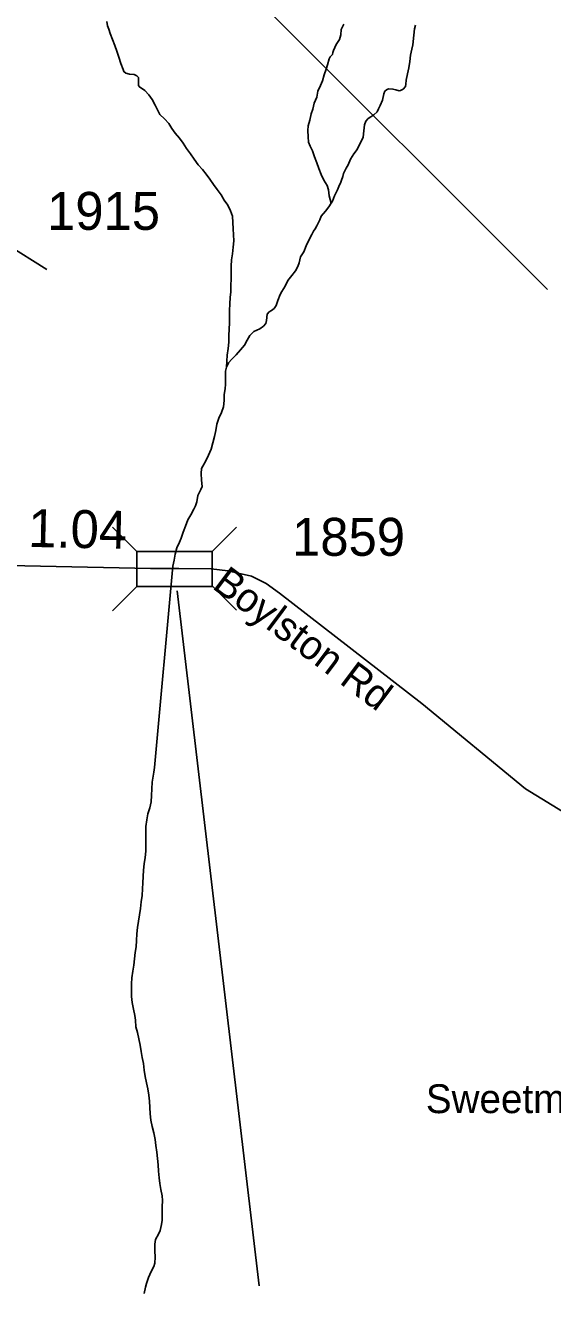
# Model space of a CAD drawing. Extents: x 1662474 to 1856135, y 779280 to 917889.
# Drawn here: x 1697593 to 1699328, y 848236 to 852408 of the extents above; entities that cross this region are included whole.
import ezdxf

# ---------------------------------------------------------------- set-up
doc = ezdxf.new("R2010")
doc.units = 0
for name, color, linetype in [('Exist Hydrographic Creek Single Shore', 7, 'Continuous'), ('Exist Road Secondary Mileage Hundredths English Label', 7, 'Continuous'), ('Exist Road Secondary Structure Standard Bridge CELL', 7, 'Continuous'), ('Exist Road Secondary Structure Standard Bridge Number Label', 7, 'Continuous'), ('Exist Road Secondary Type 51 Attributed', 7, 'Continuous'), ('Exist Road Secondary Type 51 Label', 7, 'Continuous'), ('Exist Road Secondary Type 51 Number Label', 7, 'Continuous')]:
    doc.layers.add(name, color=color, linetype=linetype)

msp = doc.modelspace()

# ---------------------------------------------------------------- linework, layer by layer
at = {"layer": 'Exist Hydrographic Creek Single Shore'}
for points in [[(1697861.2, 852420.8), (1697863.2, 852406.6), (1697867.5, 852395.4), (1697871.8, 852381.2), (1697879.9, 852362), (1697887.5, 852342.3), (1697894, 852323.2), (1697901.1, 852303.5), (1697907.6, 852283.3), (1697914.5, 852263.1), (1697917.6, 852256.2), (1697923.9, 852251.5), (1697935.5, 852247.9), (1697950.8, 852246.6), (1697960.1, 852242.1), (1697965.4, 852236.3), (1697964.9, 852230.5), (1697965.4, 852210.6), (1697968.5, 852205.9), (1697986.6, 852194.1), (1697999, 852179.9), (1698010, 852164.6), (1698020.2, 852146), (1698028.6, 852127.6), (1698035.5, 852114.5), (1698051, 852100.9), (1698065.1, 852084.9), (1698075.6, 852068.3), (1698086.1, 852052.9), (1698100.2, 852036.8), (1698112.9, 852020.6), (1698123.9, 852002.8), (1698136, 851985.1), (1698149.1, 851967.3), (1698161.5, 851949.4), (1698175.6, 851933.9), (1698187.8, 851918.5), (1698200, 851902.2), (1698212.4, 851884.6), (1698224.1, 851868.1), (1698237, 851850.5), (1698247.2, 851833.2), (1698258.9, 851815.9), (1698268.5, 851797.5), (1698274.6, 851779.9), (1698275.9, 851759.4), (1698277.2, 851738.9), (1698278, 851718.5), (1698278.8, 851698.6), (1698277.5, 851677.8), (1698274.6, 851656.6), (1698272, 851636.3), (1698270.6, 851615.6), (1698270.6, 851594.6), (1698270.1, 851572.8), (1698268.8, 851553.4), (1698268.8, 851531.4), (1698267.5, 851512.2), (1698265.9, 851491.2), (1698264.6, 851469.7), (1698265.1, 851450), (1698264.6, 851428.8), (1698264.1, 851408), (1698262.8, 851386.8), (1698262.2, 851365.5), (1698260.6, 851344.5), (1698257, 851322.7), (1698254.6, 851282.8)], [(1698641.5, 852412.4), (1698632.5, 852394.3), (1698631.5, 852377), (1698626.5, 852361.8), (1698616, 852345.5), (1698607.4, 852325.8), (1698605, 852318.7), (1698603.6, 852312.4), (1698596.4, 852304.6), (1698592.4, 852298.2), (1698587.4, 852278.3), (1698583, 852264.4), (1698576.4, 852246), (1698570.6, 852226.1), (1698564.9, 852210.9), (1698556.1, 852191.7), (1698551.8, 852172), (1698543.6, 852152.6), (1698538.9, 852132.6), (1698533.9, 852116.6), (1698529.4, 852096.1), (1698523.4, 852077.2), (1698522.4, 852062.3), (1698523.4, 852041.6), (1698524.6, 852023.4)], [(1698599, 851822.4), (1698603.6, 851829.5), (1698610.8, 851847.4), (1698620, 851866.5), (1698624.4, 851877.8), (1698631.2, 851891.7), (1698633.9, 851898.5), (1698637.5, 851910.9), (1698640.6, 851920.8), (1698648.5, 851938.4), (1698655.4, 851948.7), (1698663.2, 851967.6), (1698674.2, 851985.4), (1698684.8, 852000.1), (1698705, 852040.5), (1698706.9, 852061.2), (1698709.1, 852081.2), (1698714.1, 852093.2), (1698721.5, 852101.4), (1698729.6, 852107.4), (1698739.6, 852114), (1698750.6, 852123.4), (1698755.4, 852133.2), (1698760.4, 852144.7), (1698768, 852161.8), (1698772.8, 852182.5), (1698776.6, 852191.4), (1698781.1, 852196.1), (1698788.1, 852199.8), (1698802.9, 852198.8), (1698812.4, 852196.1), (1698823.1, 852192.5), (1698827.5, 852193.5), (1698836, 852198.5), (1698844.1, 852206.9), (1698845.4, 852215.3), (1698845.9, 852228.4), (1698851.1, 852249.2), (1698855.1, 852268.1), (1698858, 852289.8), (1698861.1, 852310.8), (1698865.1, 852330.5), (1698867.8, 852344.7), (1698871.9, 852376.4), (1698873.8, 852396.9), (1698877.4, 852409)], [(1698524.6, 852023.4), (1698530.2, 852010.9), (1698538.6, 851995.6), (1698545.1, 851975.2), (1698551.8, 851955.5), (1698559.4, 851936.9), (1698566.4, 851916.9), (1698575.9, 851898.5), (1698586.9, 851881.5), (1698591.1, 851867.3), (1698592.6, 851847.4), (1698599, 851822.4)], [(1698254.6, 851282.8), (1698261.5, 851296.8), (1698272.2, 851309.1), (1698286.6, 851324), (1698301.4, 851339.8), (1698314.2, 851355.2), (1698322.6, 851371.5), (1698332, 851386.8), (1698345.1, 851400.1), (1698364.4, 851409.3), (1698376.6, 851418.2), (1698384.2, 851426.6), (1698386.9, 851436.1), (1698389, 851457.9), (1698395.5, 851465.5), (1698403.1, 851469.7), (1698411.9, 851476), (1698418.9, 851486.2), (1698424.1, 851503), (1698432, 851522.2), (1698437.2, 851532.1), (1698447.8, 851549.8), (1698457, 851568.1), (1698469.6, 851584.9), (1698482.4, 851600.1), (1698490, 851614.6), (1698494, 851626.4), (1698498.1, 851646.1), (1698509.2, 851663.1), (1698516.8, 851682.2), (1698526, 851700.6), (1698536, 851719.6), (1698541, 851731.1), (1698546.8, 851738.2), (1698552.5, 851748.4), (1698562, 851767.8), (1698566.9, 851780.2), (1698580.6, 851796.2), (1698591.6, 851811.1), (1698599, 851822.4)], [(1698176.9, 850957.4), (1698187.4, 850974.9), (1698195.9, 850993.3), (1698204.8, 851013), (1698209.5, 851034), (1698215.8, 851054.2), (1698219.5, 851074.7), (1698223.1, 851095.2), (1698229.4, 851114.9), (1698238.4, 851133.2), (1698245.1, 851152.4), (1698247.8, 851173.1), (1698247.5, 851193.3), (1698250.1, 851211.9), (1698251.8, 851227.2), (1698251.2, 851248.9), (1698252.2, 851269.4), (1698254.6, 851282.8)], [(1698019.5, 848373.6), (1698019.5, 848395.3), (1698021.5, 848410.1), (1698031, 848428.4), (1698036.2, 848440.8), (1698041.5, 848460.2), (1698043.4, 848474.6), (1698043.6, 848496.4), (1698043.6, 848517.9), (1698044.4, 848538.6), (1698043.6, 848554.1), (1698039.1, 848575.4), (1698035.2, 848594.8), (1698033.4, 848613.9), (1698031.5, 848636), (1698030, 848656.5), (1698028.4, 848677.8), (1698025.8, 848698.2), (1698022.9, 848720.2), (1698020, 848740.4), (1698015.5, 848761.4), (1698010.5, 848782.7), (1698006.1, 848804), (1698004.2, 848824.4), (1698002.9, 848844.9), (1698001.6, 848865.9), (1697999, 848885.9), (1697995.6, 848906.6), (1697992.1, 848926.6), (1697987.8, 848947), (1697984, 848968.6), (1697981.4, 848990.1), (1697977.8, 849010), (1697974, 849029.7), (1697970.9, 849050.4), (1697966.8, 849070.9), (1697961.8, 849092.1), (1697956.8, 849111.1), (1697955.4, 849132.8), (1697953.6, 849148.1), (1697948.6, 849169.3), (1697944.1, 849190.6), (1697942.6, 849210.5), (1697942, 849231), (1697942, 849252), (1697943.4, 849272.7), (1697946.5, 849294), (1697949.6, 849314.4), (1697952.5, 849334.9), (1697954.6, 849355.4), (1697957.8, 849374.8), (1697958.6, 849395.6), (1697959.6, 849417.1), (1697962.5, 849437.8), (1697965.9, 849459.3), (1697968.5, 849479.5), (1697971.8, 849500.8), (1697974.4, 849522.3), (1697977, 849542.8), (1697978.8, 849564.8), (1697979.9, 849584.8), (1697980.9, 849606.3), (1697981.9, 849627), (1697984.5, 849647.5), (1697987.1, 849668.5), (1697989.2, 849689.5), (1697989.2, 849709.9), (1697989, 849730.9), (1697989, 849750.9), (1697989.8, 849770.8), (1697992.8, 849792.1), (1697996.4, 849812.1), (1698002.9, 849831.5), (1698006.6, 849851.9), (1698008.5, 849872.9), (1698009.8, 849894.4), (1698010.5, 849916.8), (1698012.4, 849930.1), (1698015.8, 849949.8), (1698017.6, 849964.6), (1698078.8, 850627.5), (1698082.5, 850647.2), (1698086.6, 850667.1), (1698091.6, 850687.9), (1698100.5, 850706.8), (1698105.5, 850720.1), (1698112.9, 850739.8), (1698120, 850759.5), (1698127.6, 850780.2), (1698137.6, 850797), (1698147.2, 850815.4), (1698153, 850825.9), (1698157, 850839), (1698160.6, 850860.6), (1698170.1, 850879.9), (1698174.6, 850890.4), (1698172.5, 850911.4), (1698172, 850933.2), (1698173.2, 850949), (1698176.9, 850957.4)], [(1697984.2, 848233.1), (1697988, 848253.6), (1697991.4, 848265.9), (1697998.2, 848285.1), (1698006.9, 848305.1), (1698015.8, 848321.6), (1698018.6, 848332.6), (1698019.8, 848352.8), (1698019.5, 848373.6)]]:
    msp.add_lwpolyline(points, dxfattribs=at)
at = {"layer": 'Exist Road Secondary Structure Standard Bridge CELL'}
for p, q in [((1697880, 850756.1), (1697960, 850676.1)), ((1698207.9, 850675.6), (1698287.9, 850755.6)), ((1697880, 850480.3), (1697960, 850560.3)), ((1698207.9, 850562.4), (1698287.9, 850482.3))]:
    msp.add_line(p, q, dxfattribs=at)
msp.add_lwpolyline([(1697960, 850676.1), (1698207.9, 850676.1), (1698207.9, 850560.3), (1697960, 850560.3)], close=True, dxfattribs=at)
at = {"layer": 'Exist Road Secondary Structure Standard Bridge Number Label'}
for p, q in [((1697700.4, 853149.9), (1699311.9, 851538.4)), ((1698092.5, 850547), (1698363, 848258))]:
    msp.add_line(p, q, dxfattribs=at)
at = {"layer": 'Exist Road Secondary Type 51 Attributed'}
for points in [[(1696879.5, 852281.1), (1697006, 852140.1), (1697127.8, 852005.5), (1697243.2, 851890.1), (1697320.2, 851826), (1697397.1, 851771.5), (1697663.3, 851604.9)], [(1698098.5, 850620.2), (1698005, 850620.2), (1697331.1, 850634.4), (1696988, 850663.2), (1696808.5, 850666.4), (1696763.6, 850682.4), (1696741.1, 850711.3), (1696731.5, 850727.3), (1696728.3, 850813.8), (1696667.4, 851345.2), (1696625.7, 851675.4), (1696580.1, 852155.6)], [(1700469.5, 849728), (1700017.5, 849711.7), (1699813, 849706.5), (1699657.6, 849709), (1699551.9, 849732.5), (1699484.8, 849754.1), (1699414.6, 849786.7), (1699238.8, 849894), (1698898.4, 850176), (1698429.8, 850539), (1698385.5, 850570.1), (1698337.3, 850594.7), (1698259.9, 850612.6), (1698204.5, 850618.5), (1698098.5, 850620.2)]]:
    msp.add_lwpolyline(points, dxfattribs=at)

# ---------------------------------------------------------------- texts
at = {"layer": 'Exist Road Secondary Mileage Hundredths English Label'}
msp.add_text('1.04', height=125, rotation=358.7953, dxfattribs=at).set_placement((1697601.4, 850691.2))
at = {"layer": 'Exist Road Secondary Type 51 Label'}
msp.add_text('Boylston Rd', height=95, rotation=323.2061, dxfattribs=at).set_placement((1698204.7, 850556.9))
msp.add_text('Sweetmeadow Rd', height=95, dxfattribs=at).set_placement((1698911.2, 848826.7))
at = {"layer": 'Exist Road Secondary Type 51 Number Label'}
for s, p in [('1915', (1697664.4, 851735)), ('1859', (1698470.8, 850661.8))]:
    msp.add_text(s, height=125, dxfattribs=at).set_placement(p)

doc.saveas('drawing.dxf')
